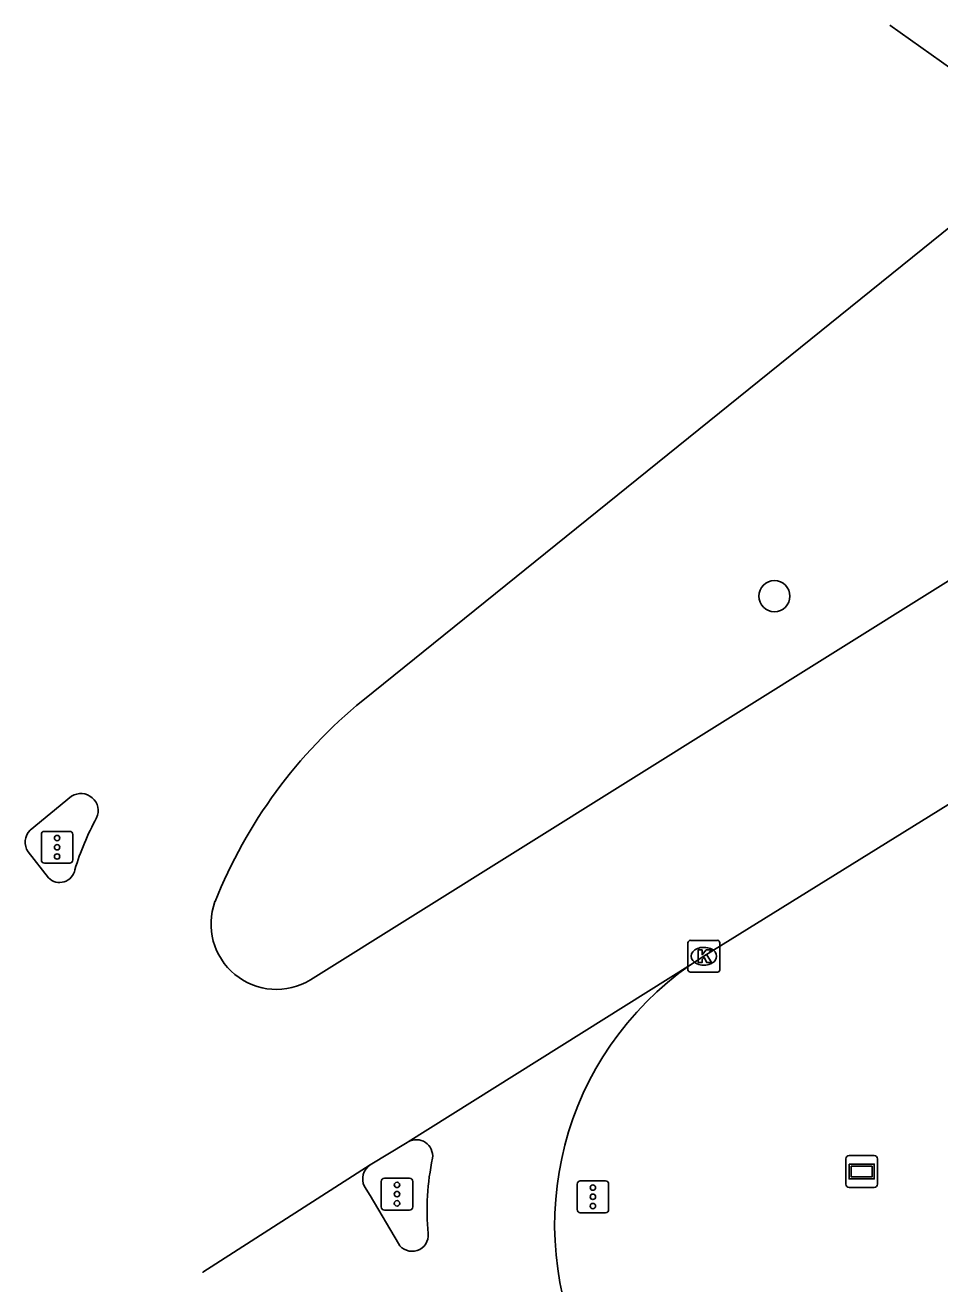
# Model space of a CAD drawing. Extents: x 160557 to 161245, y 385330 to 386505.
# Drawn here: x 160557.18 to 160585.94, y 386436.92 to 386476.5 of the extents above; entities that cross this region are included whole.
import ezdxf

# ---------------------------------------------------------------- set-up
doc = ezdxf.new("R2010")
doc.units = 0
for name, color, linetype in [('IMGEO_Boom', 7, 'Continuous'), ('IMGEO_Kolk', 7, 'Continuous'), ('IMGEO_Rijbaan_lokaal_gesloten', 7, 'Continuous'), ('IMGEO_Rijbaan_regionaal_gesloten', 7, 'Continuous'), ('IMGEO_Verkeersregelinstallatiepaal', 7, 'Continuous'), ('IMGEO_Verklikker', 7, 'Continuous')]:
    doc.layers.add(name, color=color, linetype=linetype)

msp = doc.modelspace()

# ---------------------------------------------------------------- linework, layer by layer
at = {"layer": 'IMGEO_Boom'}
msp.add_circle((160580.742, 386458.544), 0.489, dxfattribs=at)
at = {"layer": 'IMGEO_Kolk'}
for p, q in [((160578.024, 386446.793), (160578.024, 386447.645)), ((160578.099, 386447.719), (160578.951, 386447.719)), ((160578.512, 386447.499), (160578.537, 386447.499)), ((160579.025, 386447.645), (160579.025, 386446.793)), ((160578.951, 386446.719), (160578.099, 386446.719)), ((160578.535, 386446.939), (160578.51, 386446.939))]:
    msp.add_line(p, q, dxfattribs=at)
for points in [[(160578.024, 386446.793), (160578.024, 386447.645)], [(160578.099, 386447.719), (160578.951, 386447.719)], [(160579.025, 386447.645), (160579.025, 386446.793)], [(160578.345, 386447.419), (160578.468, 386447.419), (160578.468, 386447.268), (160578.598, 386447.419), (160578.762, 386447.419), (160578.616, 386447.268), (160578.769, 386447.019), (160578.617, 386447.019), (160578.532, 386447.183), (160578.468, 386447.116), (160578.468, 386447.019), (160578.345, 386447.019), (160578.345, 386447.419)], [(160578.951, 386446.719), (160578.099, 386446.719)]]:
    msp.add_lwpolyline(points, dxfattribs=at)
for centre, start, end in [((160578.101, 386447.643), 91.552, 178.448), ((160578.101, 386447.643), 91.552, 178.448), ((160578.949, 386447.643), 1.552, 88.448), ((160578.949, 386447.643), 1.552, 88.448), ((160578.101, 386446.795), 181.552, 268.448), ((160578.101, 386446.795), 181.552, 268.448), ((160578.949, 386446.795), 271.552, 358.448), ((160578.949, 386446.795), 271.552, 358.448)]:
    msp.add_arc(centre, 0.0765, start, end, dxfattribs=at)
for centre, major_axis, ratio, start_param, end_param in [((160578.511, 386447.219), (-0.387, 0.002), 0.722429, 4.712389, 7.853982), ((160578.536, 386447.219), (-0.39, 0.002), 0.717154, 1.570796, 4.712389)]:
    msp.add_ellipse(centre, major_axis=major_axis, ratio=ratio, start_param=start_param, end_param=end_param, dxfattribs=at)
at = {"layer": 'IMGEO_Rijbaan_lokaal_gesloten'}
msp.add_lwpolyline([(160568.918, 386438.184), (160568.036, 386439.694), (160567.849, 386439.981)], dxfattribs=at)
for centre, radius, start, end in [((160583.805, 386438.77), 9.972, 124.8632, 206.0058), ((160569.478, 386440.931), 0.519, 353.1951, 119.1154), ((160577.685, 386439.235), 7.863, 168.0052, 185.3837), ((160568.337, 386440.212), 0.54, 124.7899, 205.3049), ((160569.352, 386438.446), 0.507, 211.1353, 5.7712)]:
    msp.add_arc(centre, radius, start, end, dxfattribs=at)
at = {"layer": 'IMGEO_Rijbaan_regionaal_gesloten'}
for points in [[(160589.567, 386472.814), (160584.37, 386476.501)], [(160567.797, 386455.263), (160587.305, 386470.997)], [(160595.872, 386465.065), (160566.156, 386446.477)], [(160578.105, 386446.952), (160578.525, 386447.219), (160591.388, 386455.202), (160600.262, 386460.73), (160602.305, 386462.032)], [(160557.34, 386451.189), (160558.643, 386452.251)], [(160557.916, 386449.684), (160557.276, 386450.503)], [(160578.105, 386446.952), (160569.225, 386441.384)], [(160568.029, 386440.655), (160569.196, 386441.366), (160569.225, 386441.384)], [(160568.029, 386440.655), (160562.767, 386437.281), (160562.767, 386437.281)]]:
    msp.add_lwpolyline(points, dxfattribs=at)
for centre, radius, start, end in [((160577.722, 386443.104), 15.695, 129.2227, 158.1597), ((160558.938, 386451.796), 0.542, 335.2752, 122.9016), ((160566.771, 386447.542), 8.373, 151.251, 163.3495), ((160557.733, 386450.806), 0.548, 135.7483, 213.5918), ((160558.265, 386450.031), 0.492, 224.8221, 349.4703), ((160565.086, 386448.236), 2.059, 159.9119, 301.3039)]:
    msp.add_arc(centre, radius, start, end, dxfattribs=at)
at = {"layer": 'IMGEO_Verkeersregelinstallatiepaal'}
for p, q in [((160557.694, 386450.246), (160557.694, 386451.046)), ((160557.694, 386451.046), (160557.694, 386450.246)), ((160557.794, 386451.146), (160558.584, 386451.146)), ((160558.584, 386451.146), (160557.794, 386451.146)), ((160558.684, 386451.046), (160558.684, 386450.246)), ((160558.684, 386450.246), (160558.684, 386451.046)), ((160558.584, 386450.146), (160557.794, 386450.146)), ((160557.794, 386450.146), (160558.584, 386450.146)), ((160568.381, 386439.337), (160568.381, 386440.137)), ((160568.381, 386440.137), (160568.381, 386439.337)), ((160568.481, 386440.237), (160569.271, 386440.237)), ((160569.271, 386440.237), (160568.481, 386440.237)), ((160569.371, 386440.137), (160569.371, 386439.337)), ((160569.371, 386439.337), (160569.371, 386440.137)), ((160574.539, 386439.253), (160574.539, 386440.053)), ((160574.539, 386440.053), (160574.539, 386439.253)), ((160574.639, 386440.153), (160575.429, 386440.153)), ((160575.429, 386440.153), (160574.639, 386440.153)), ((160575.529, 386440.053), (160575.529, 386439.253)), ((160575.529, 386439.253), (160575.529, 386440.053)), ((160569.271, 386439.237), (160568.481, 386439.237)), ((160568.481, 386439.237), (160569.271, 386439.237)), ((160575.429, 386439.153), (160574.639, 386439.153)), ((160574.639, 386439.153), (160575.429, 386439.153))]:
    msp.add_line(p, q, dxfattribs=at)
for centre in [(160558.189, 386450.936), (160558.189, 386450.646), (160558.189, 386450.356), (160568.876, 386440.027), (160575.034, 386439.943), (160568.876, 386439.737), (160568.876, 386439.447), (160575.034, 386439.653), (160575.034, 386439.363)]:
    msp.add_circle(centre, 0.085, dxfattribs=at)
for centre, start, end in [((160557.794, 386451.046), 90, 180), ((160557.794, 386451.046), 90, 180), ((160558.584, 386451.046), 0, 90), ((160558.584, 386451.046), 360, 90), ((160557.794, 386450.246), 180, 270), ((160557.794, 386450.246), 180, 270), ((160558.584, 386450.246), 270, 0), ((160558.584, 386450.246), 270, 0), ((160568.481, 386440.137), 90, 180), ((160568.481, 386440.137), 90, 180), ((160569.271, 386440.137), 0, 90), ((160569.271, 386440.137), 360, 90), ((160574.639, 386440.053), 90, 180), ((160574.639, 386440.053), 90, 180), ((160575.429, 386440.053), 0, 90), ((160575.429, 386440.053), 360, 90), ((160568.481, 386439.337), 180, 270), ((160568.481, 386439.337), 180, 270), ((160569.271, 386439.337), 270, 0), ((160569.271, 386439.337), 270, 0), ((160574.639, 386439.253), 180, 270), ((160574.639, 386439.253), 180, 270), ((160575.429, 386439.253), 270, 0), ((160575.429, 386439.253), 270, 0)]:
    msp.add_arc(centre, 0.1, start, end, dxfattribs=at)
at = {"layer": 'IMGEO_Verklikker'}
for p, q in [((160582.991, 386440.048), (160582.991, 386440.848)), ((160582.991, 386440.848), (160582.991, 386440.048)), ((160583.091, 386440.948), (160583.881, 386440.948)), ((160583.881, 386440.948), (160583.091, 386440.948)), ((160583.981, 386440.848), (160583.981, 386440.048)), ((160583.981, 386440.048), (160583.981, 386440.848)), ((160583.881, 386439.948), (160583.091, 386439.948)), ((160583.091, 386439.948), (160583.881, 386439.948))]:
    msp.add_line(p, q, dxfattribs=at)
for points in [[(160583.092, 386440.68), (160583.88, 386440.68), (160583.88, 386440.216), (160583.092, 386440.216), (160583.092, 386440.68)], [(160583.157, 386440.615), (160583.157, 386440.281), (160583.815, 386440.281), (160583.815, 386440.615), (160583.157, 386440.615)]]:
    msp.add_lwpolyline(points, dxfattribs=at)
for centre, start, end in [((160583.091, 386440.848), 90, 180), ((160583.091, 386440.848), 90, 180), ((160583.881, 386440.848), 0, 90), ((160583.881, 386440.848), 360, 90), ((160583.091, 386440.048), 180, 270), ((160583.091, 386440.048), 180, 270), ((160583.881, 386440.048), 270, 0), ((160583.881, 386440.048), 270, 0)]:
    msp.add_arc(centre, 0.1, start, end, dxfattribs=at)

doc.saveas('drawing.dxf')
